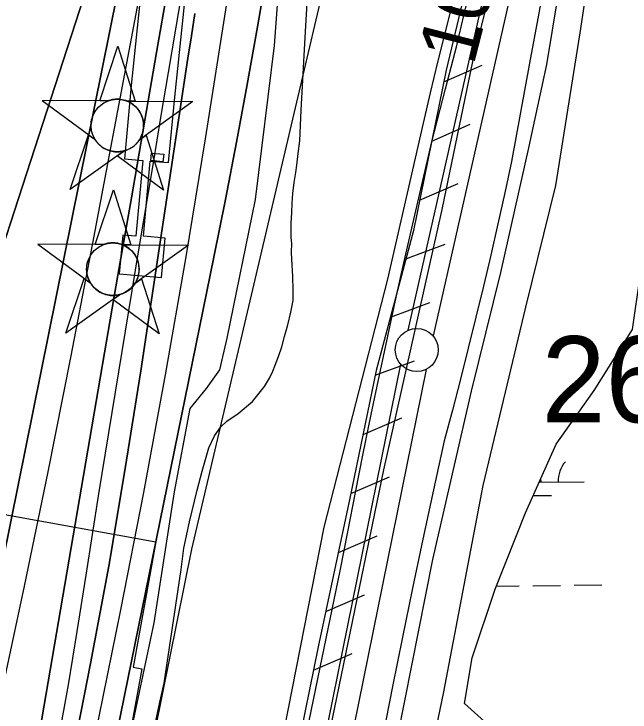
# Model space of a CAD drawing. Extents: x 3683402 to 3721514, y 487807 to 513565.
# Drawn here: x 3711901 to 3712617, y 496116 to 496927 of the extents above; entities that cross this region are included whole.
import ezdxf

# ---------------------------------------------------------------- set-up
doc = ezdxf.new("R2010")
doc.units = 0
for name, color, linetype in [('V-BLDG-OTLN', 7, 'Continuous'), ('V-CHAN-DOCK', 7, 'Continuous'), ('V-CHAN-NAID', 7, 'Continuous'), ('V-FLOD-BASE', 7, 'Continuous'), ('V-LEVE-TOET', 7, 'Continuous'), ('V-RIVR-EDGE', 7, 'Continuous'), ('V-RIVR-RANG', 7, 'Continuous'), ('V-ROAD-CNTR', 7, 'Continuous'), ('V-RRAP-FSHR', 7, 'Continuous'), ('V-RRAP-RVMT', 7, 'Continuous'), ('V-SITE-VEGE', 7, 'Continuous'), ('V-SURV-IDEN', 7, 'Continuous'), ('V-SURV-LINE', 7, 'Continuous'), ('V-TOPO-DPTH', 7, 'Continuous'), ('V-TOPO-MINR', 7, 'Continuous'), ('V-TOPO-WATR', 7, 'Continuous'), ('V-WETL-SWMP', 7, 'Continuous')]:
    doc.layers.add(name, color=color, linetype=linetype)

msp = doc.modelspace()

# ---------------------------------------------------------------- linework, layer by layer
at = {"layer": 'V-BLDG-OTLN'}
msp.add_lwpolyline([(3712075.46, 496763.67), (3712074.54, 496755.07), (3712060.44, 496756.58), (3712061.35, 496765.17)], close=True, dxfattribs=at)
at = {"layer": 'V-CHAN-DOCK'}
for points in [[(3712081.68, 497267.98), (3712037.48, 496843.58)], [(3712037.48, 496843.58), (3712029.75, 496758.51), (3712051.07, 496756.58), (3712043.08, 496668.46), (3712027.87, 496669.84), (3712023.81, 496625.01), (3712073, 496620.54), (3712077.17, 496666.43), (3712051.81, 496668.73), (3712059.73, 496755.88), (3712080.82, 496754.27), (3712088.39, 496830.07), (3712118.37, 497119.3)]]:
    msp.add_lwpolyline(points, dxfattribs=at)
at = {"layer": 'V-CHAN-NAID'}
for points in [[(3712010.62, 496825.63), (3712001.03, 496825.69), (3712022.15, 496889.18), (3712042.38, 496825.4), (3712032.79, 496825.47), (3712031.21, 496826.05), (3712029.12, 496826.67), (3712027.08, 496827.12), (3712025.04, 496827.43), (3712023.88, 496827.54), (3712022.34, 496827.62), (3712020.62, 496827.62), (3712019.25, 496827.55), (3712017.34, 496827.35), (3712015.98, 496827.13), (3712014.19, 496826.75), (3712012.66, 496826.33), (3712011.63, 496825.99)], [(3712010.62, 496825.63), (3711934.12, 496826.17), (3711995.69, 496780.77), (3711994.58, 496782.68), (3711993.77, 496784.31), (3711992.94, 496786.27), (3711992.25, 496788.33), (3711991.88, 496789.65), (3711991.52, 496791.28), (3711991.28, 496792.72), (3711991.09, 496794.32), (3711990.98, 496796.06), (3711990.97, 496797.64), (3711991.07, 496799.71), (3711991.26, 496801.33), (3711991.65, 496803.53), (3711992.13, 496805.46), (3711992.73, 496807.34), (3711993.39, 496809.02), (3711994.11, 496810.61), (3711994.93, 496812.14), (3711995.99, 496813.88), (3711997.02, 496815.35), (3711998.02, 496816.62), (3711999.02, 496817.77), (3712000.33, 496819.1), (3712001.38, 496820.07), (3712003.1, 496821.47), (3712004.31, 496822.34), (3712006, 496823.41), (3712007.73, 496824.35), (3712009.18, 496825.03)], [(3712032.79, 496825.47), (3712109.28, 496824.93), (3712047.08, 496780.4), (3712047.99, 496781.89), (3712048.97, 496783.74), (3712049.68, 496785.33), (3712050.42, 496787.28), (3712050.97, 496789.07), (3712051.37, 496790.7), (3712051.73, 496792.71), (3712051.91, 496794.29), (3712052.04, 496796.49), (3712052.01, 496798.56), (3712051.82, 496800.78), (3712051.55, 496802.53), (3712051.06, 496804.77), (3712050.42, 496806.91), (3712049.67, 496808.89), (3712049.02, 496810.33), (3712048.02, 496812.25), (3712046.96, 496813.97), (3712045.74, 496815.67), (3712044.48, 496817.21), (3712043.21, 496818.58), (3712041.58, 496820.11), (3712039.83, 496821.52), (3712038.15, 496822.7), (3712036.26, 496823.83), (3712034.79, 496824.59)], [(3712029.05, 496767.5), (3711966.85, 496722.98), (3711987.97, 496786.46), (3711995.69, 496780.77), (3711996.32, 496779.81), (3711997.71, 496777.95), (3711998.92, 496776.53), (3712000.39, 496775.03), (3712001.78, 496773.78), (3712003.23, 496772.62), (3712004.63, 496771.63), (3712006.31, 496770.6), (3712008.02, 496769.69), (3712009.82, 496768.88), (3712011.26, 496768.32), (3712012.89, 496767.79), (3712015.12, 496767.23), (3712016.65, 496766.94), (3712018.67, 496766.68), (3712020.21, 496766.58), (3712022.07, 496766.56), (3712023.76, 496766.63), (3712025.47, 496766.81), (3712027.37, 496767.12)], [(3712047.08, 496780.4), (3712054.88, 496785.99), (3712075.1, 496722.21), (3712021.25, 496761.92), (3712029.05, 496767.5), (3712030.72, 496767.97), (3712032.33, 496768.53), (3712034.49, 496769.45), (3712036.22, 496770.33), (3712038.09, 496771.45), (3712039.83, 496772.66), (3712041.38, 496773.9), (3712042.66, 496775.07), (3712044.05, 496776.49), (3712045.25, 496777.89), (3712046.37, 496779.37)], [(3712005.49, 496658.8), (3711995.9, 496658.87), (3712017.03, 496722.35), (3712037.25, 496658.58), (3712027.67, 496658.64), (3712026.09, 496659.22), (3712023.99, 496659.84), (3712021.95, 496660.29), (3712019.92, 496660.6), (3712018.75, 496660.71), (3712017.22, 496660.8), (3712015.49, 496660.79), (3712014.12, 496660.72), (3712012.22, 496660.52), (3712010.85, 496660.3), (3712009.07, 496659.92), (3712007.54, 496659.5), (3712006.51, 496659.17)], [(3712005.49, 496658.8), (3711929, 496659.34), (3711990.56, 496613.94), (3711989.45, 496615.85), (3711988.64, 496617.48), (3711987.82, 496619.45), (3711987.12, 496621.5), (3711986.75, 496622.83), (3711986.39, 496624.45), (3711986.15, 496625.9), (3711985.96, 496627.49), (3711985.85, 496629.23), (3711985.84, 496630.81), (3711985.95, 496632.89), (3711986.13, 496634.5), (3711986.52, 496636.71), (3711987, 496638.63), (3711987.61, 496640.52), (3711988.26, 496642.2), (3711988.99, 496643.78), (3711989.8, 496645.32), (3711990.86, 496647.06), (3711991.89, 496648.53), (3711992.89, 496649.79), (3711993.9, 496650.94), (3711995.21, 496652.28), (3711996.26, 496653.24), (3711997.97, 496654.64), (3711999.19, 496655.51), (3712000.87, 496656.58), (3712002.6, 496657.52), (3712004.05, 496658.21)], [(3712027.67, 496658.64), (3712104.16, 496658.1), (3712041.95, 496613.58), (3712042.87, 496615.07), (3712043.84, 496616.91), (3712044.56, 496618.5), (3712045.3, 496620.45), (3712045.84, 496622.24), (3712046.24, 496623.88), (3712046.6, 496625.89), (3712046.79, 496627.46), (3712046.91, 496629.67), (3712046.88, 496631.73), (3712046.69, 496633.95), (3712046.43, 496635.71), (3712045.94, 496637.94), (3712045.3, 496640.08), (3712044.55, 496642.06), (3712043.9, 496643.5), (3712042.89, 496645.42), (3712041.83, 496647.14), (3712040.62, 496648.84), (3712039.35, 496650.38), (3712038.08, 496651.75), (3712036.45, 496653.28), (3712034.71, 496654.69), (3712033.02, 496655.87), (3712031.14, 496657), (3712029.67, 496657.76)], [(3712023.92, 496600.67), (3711961.72, 496556.15), (3711982.85, 496619.63), (3711990.56, 496613.94), (3711991.2, 496612.98), (3711992.58, 496611.12), (3711993.79, 496609.7), (3711995.26, 496608.2), (3711996.65, 496606.95), (3711998.1, 496605.79), (3711999.51, 496604.81), (3712001.18, 496603.77), (3712002.9, 496602.86), (3712004.69, 496602.05), (3712006.14, 496601.49), (3712007.76, 496600.96), (3712009.99, 496600.4), (3712011.52, 496600.11), (3712013.55, 496599.86), (3712015.08, 496599.75), (3712016.94, 496599.73), (3712018.63, 496599.81), (3712020.34, 496599.98), (3712022.25, 496600.3)], [(3712041.95, 496613.58), (3712049.75, 496619.16), (3712069.97, 496555.38), (3712016.13, 496595.09), (3712023.92, 496600.67), (3712025.59, 496601.15), (3712027.2, 496601.71), (3712029.36, 496602.62), (3712031.09, 496603.51), (3712032.96, 496604.62), (3712034.7, 496605.83), (3712036.25, 496607.08), (3712037.54, 496608.25), (3712038.92, 496609.67), (3712040.13, 496611.07), (3712041.25, 496612.54)]]:
    msp.add_lwpolyline(points, close=True, dxfattribs=at)
for centre in [(3712021.5, 496797.09), (3712016.38, 496630.27)]:
    msp.add_circle(centre, 30.54, dxfattribs=at)
at = {"layer": 'V-FLOD-BASE'}
for points in [[(3712496.19, 497264.56), (3712489.95, 497264.31), (3712480.33, 497182.35), (3712476.18, 497150.02), (3712474.55, 497123.36), (3712474.67, 497109.33), (3712477.25, 497075.33), (3712486.06, 497073.64), (3712472.59, 497021.7), (3712451.39, 496940.45), (3712434.18, 496871.6)], [(3712434.18, 496871.6), (3712398.52, 496699.46), (3712330.93, 496397.43), (3712258.48, 496046.24), (3712194.37, 495735.78), (3712139.79, 495448.77), (3712075.32, 495131.78), (3712016.52, 494844.37), (3711956.14, 494576.16), (3711903, 494332.16), (3711871.47, 494196.14), (3711852.06, 494125.81), (3711827.7, 494040.49), (3711812.06, 494001.66), (3711802.51, 493980.52), (3711766.96, 493914.37), (3711709.62, 493811.3), (3711687.06, 493770.92), (3711665.65, 493735.92), (3711620.12, 493669.75), (3711557.38, 493573.97), (3711527.53, 493530.88), (3711503.6, 493499.39)]]:
    msp.add_lwpolyline(points, dxfattribs=at)
at = {"layer": 'V-LEVE-TOET'}
for points in [[(3712555.9, 497271.25), (3712553.16, 497242.76), (3712550.16, 497214.3), (3712547.85, 497189.25), (3712545.31, 497164.22), (3712542.56, 497139.22), (3712539.58, 497114.24), (3712536.39, 497089.28), (3712532.99, 497064.36), (3712529.36, 497039.46), (3712525.52, 497014.6), (3712520.92, 496985.54), (3712516.12, 496956.52), (3712511.12, 496927.52), (3712505.93, 496898.57), (3712500.53, 496869.65)], [(3712415.97, 496890.22), (3712424.25, 496924.99), (3712432.79, 496959.7)], [(3712146.58, 495620.49), (3712156.71, 495672.97), (3712167.05, 495725.4), (3712177.61, 495777.79), (3712188.38, 495830.14), (3712211.02, 495942.66), (3712233.93, 496055.11), (3712257.11, 496167.52), (3712280.56, 496279.86), (3712289.23, 496325.38), (3712298.11, 496370.85), (3712307.19, 496416.28), (3712316.47, 496461.67), (3712325.94, 496507.03), (3712335.62, 496552.34), (3712345.5, 496597.6), (3712355.57, 496642.83), (3712365.85, 496688), (3712376.32, 496733.14), (3712386.99, 496778.22), (3712402.78, 496839.7), (3712415.97, 496890.22)], [(3712500.53, 496869.65), (3712479.44, 496755.28), (3712471.61, 496719.03), (3712463.57, 496682.82), (3712455.31, 496646.66), (3712446.85, 496610.55), (3712438.17, 496574.5), (3712429.27, 496538.49), (3712420.17, 496502.54), (3712410.86, 496466.64), (3712401.33, 496430.8), (3712388.8, 496373.87), (3712376.52, 496316.9), (3712364.48, 496259.87), (3712352.68, 496202.79), (3712341.12, 496145.66), (3712329.81, 496088.48)]]:
    msp.add_lwpolyline(points, dxfattribs=at)
at = {"layer": 'V-RIVR-EDGE'}
msp.add_lwpolyline([(3711880.18, 495330.18), (3711913.57, 495478.97), (3711947.62, 495654.18), (3711983.47, 495826.99), (3712030.26, 496058.6), (3712064.28, 496219.4), (3712088.07, 496371.83), (3712106.32, 496468.44), (3712124.99, 496491.8), (3712140.65, 496513.38), (3712149.14, 496549.97), (3712181.96, 496711.38), (3712204.01, 496890.22), (3712213.94, 497021.07)], dxfattribs=at)
at = {"layer": 'V-ROAD-CNTR'}
msp.add_lwpolyline([(3712093.03, 494828), (3712121.23, 494986.36), (3712150.58, 495118.84), (3712181.94, 495288.72), (3712218.6, 495449.75), (3712252.6, 495612.11), (3712298.97, 495848.84), (3712339.1, 496046.83), (3712388.22, 496293.16), (3712432.94, 496488.71), (3712467.09, 496626.59), (3712499.81, 496771.32), (3712520.43, 496867.84), (3712533.54, 496948.17)], dxfattribs=at)
at = {"layer": 'V-RRAP-FSHR'}
for p, q in [((3712400.79, 496847.66), (3712445.59, 496867.08)), ((3712386.74, 496779.09), (3712431.55, 496798.5)), ((3712372.69, 496710.51), (3712417.5, 496729.92)), ((3712356.76, 496642.38), (3712402.6, 496659.21)), ((3712338.84, 496574.71), (3712384.68, 496591.54)), ((3712320.91, 496507.04), (3712366.75, 496523.88)), ((3712307.06, 496438.42), (3712351.9, 496457.75)), ((3712292.89, 496369.87), (3712337.73, 496389.2)), ((3712278.36, 496301.39), (3712323.31, 496320.47)), ((3712263.8, 496232.92), (3712308.75, 496252)), ((3712249.43, 496164.42), (3712294.24, 496183.82))]:
    msp.add_line(p, q, dxfattribs=at)
for points in [[(3712867.93, 500023.93), (3712462.27, 498241.04), (3712294.2, 497099.97), (3712107.83, 496305.16), (3711903.84, 495296.45), (3711748.32, 494629.16), (3711676.95, 494440.8), (3711574.55, 494239), (3711331.37, 493807.46), (3711144.27, 493495.21)], [(3712463.27, 497119.63), (3712463.43, 497108.23), (3712462.75, 497087.05), (3712438.85, 497009.43), (3712403.62, 496861.52), (3712365.47, 496675.24), (3712322.44, 496512.8), (3712291.75, 496364.34), (3712255.02, 496191.66), (3712214.42, 495993.64), (3712169.77, 495768.86), (3712139.07, 495593.78), (3712084.86, 495336.57), (3712052.8, 495159.54), (3712012.64, 494955.84), (3711962.79, 494750.36)], [(3712404.76, 496866.28), (3712403.62, 496861.52), (3712365.47, 496675.24), (3712322.44, 496512.8), (3712291.75, 496364.34), (3712255.02, 496191.66), (3712214.42, 495993.64), (3712187.12, 495856.22)]]:
    msp.add_lwpolyline(points, dxfattribs=at)
at = {"layer": 'V-RRAP-RVMT'}
for p, q in [((3711744.37, 496371.54), (3712066.37, 496313.79)), ((3712066.37, 496313.79), (3712039.74, 496168.1)), ((3712049.81, 496166.34), (3712024.62, 496027.89)), ((3712039.74, 496168.1), (3712049.81, 496166.34))]:
    msp.add_line(p, q, dxfattribs=at)
at = {"layer": 'V-SITE-VEGE'}
for p, q in [((3712240.05, 496906.28), (3712245.21, 496997.49)), ((3712559.1, 496904.62), (3712568.75, 496967.6)), ((3712411.33, 496941.24), (3712402.36, 496905.96)), ((3712235.01, 496815.05), (3712240.05, 496906.28)), ((3712402.36, 496905.96), (3712393.59, 496870.62)), ((3712549.21, 496841.68), (3712559.1, 496904.62)), ((3712393.59, 496870.62), (3712385.03, 496835.23)), ((3712531.09, 496727.35), (3712549.21, 496841.68)), ((3712385.03, 496835.23), (3712376.68, 496799.79)), ((3712233.47, 496779.45), (3712235.01, 496815.05)), ((3712376.68, 496799.79), (3712335.41, 496618.61)), ((3712231.59, 496764.51), (3712233.47, 496779.45)), ((3712230.1, 496751.11), (3712231.59, 496764.51)), ((3712228.97, 496742.68), (3712230.1, 496751.11)), ((3712227.09, 496730.81), (3712228.97, 496742.68)), ((3712225.59, 496718.17), (3712227.09, 496730.81)), ((3712496.17, 496586.13), (3712531.09, 496727.35)), ((3712224.46, 496707.45), (3712225.59, 496718.17)), ((3712224.11, 496695.58), (3712224.46, 496707.45)), ((3712223.38, 496683.71), (3712224.11, 496695.58)), ((3712223.42, 496667.25), (3712223.38, 496683.71)), ((3712224.2, 496659.98), (3712223.42, 496667.25)), ((3712223.85, 496650.02), (3712224.2, 496659.98)), ((3712224.25, 496641.98), (3712223.85, 496650.02)), ((3712225.45, 496621.7), (3712224.25, 496641.98)), ((3712225.87, 496606.39), (3712225.45, 496621.7)), ((3712335.41, 496618.61), (3712261.49, 496330.53)), ((3712225.9, 496593.75), (3712225.87, 496606.39)), ((3712223.26, 496580.35), (3712225.9, 496593.75)), ((3712446.46, 496378.92), (3712496.17, 496586.13)), ((3712219.46, 496565.79), (3712223.26, 496580.35)), ((3712215.67, 496552), (3712219.46, 496565.79)), ((3712212.64, 496540.12), (3712215.67, 496552)), ((3712208.84, 496529.01), (3712212.64, 496540.12)), ((3712205.04, 496518.66), (3712208.84, 496529.01)), ((3712202.38, 496511.76), (3712205.04, 496518.66)), ((3712198.18, 496503.72), (3712202.38, 496511.76)), ((3712192.47, 496494.13), (3712198.18, 496503.72)), ((3712187.89, 496488.37), (3712192.47, 496494.13)), ((3712178.73, 496476.48), (3712187.89, 496488.37)), ((3712162, 496462.51), (3712178.73, 496476.48)), ((3712148.62, 496453.67), (3712162, 496462.51)), ((3712141.75, 496447.14), (3712148.62, 496453.67)), ((3712134.5, 496436.78), (3712141.75, 496447.14)), ((3712128.02, 496422.99), (3712134.5, 496436.78)), ((3712120.05, 496395.79), (3712128.02, 496422.99)), ((3712114.37, 496373.56), (3712120.05, 496395.79)), ((3712105.27, 496336.79), (3712114.37, 496373.56)), ((3712401.04, 496139.49), (3712446.46, 496378.92)), ((3712098.84, 496306.15), (3712105.27, 496336.79)), ((3712261.49, 496330.53), (3712194.59, 495990.4)), ((3712095.84, 496281.64), (3712098.84, 496306.15)), ((3712075.89, 496149.51), (3712095.84, 496281.64)), ((3712070.97, 496127.29), (3712075.89, 496149.51)), ((3712358.98, 495939.96), (3712401.04, 496139.49)), ((3712060.75, 496079.41), (3712070.97, 496127.29))]:
    msp.add_line(p, q, dxfattribs=at)
at = {"layer": 'V-SURV-LINE'}
for points in [[(3712359.25, 496559.31), (3712473.26, 497062.56)], [(3712502.52, 497055.94), (3712388.51, 496552.69)], [(3712014.09, 494859.18), (3712350.79, 496519.91)], [(3712380.19, 496513.94), (3712043.49, 494853.2)]]:
    msp.add_lwpolyline(points, dxfattribs=at)
msp.add_circle((3712369.46, 496536.51), 25, dxfattribs=at)
at = {"layer": 'V-TOPO-DPTH'}
for points in [[(3711885.47, 496129.94), (3711913.66, 496262.35), (3711941.13, 496394.91), (3711967.51, 496527.69), (3711993.16, 496660.62), (3712067.09, 497052.23), (3712069.66, 497066.29), (3712072.14, 497080.37), (3712074.47, 497094.47), (3712076.7, 497108.59), (3712103.1, 497281.73), (3712107.75, 497317.54), (3712111.34, 497353.43), (3712113.33, 497389.44), (3711869.94, 498295.83)], [(3711885.47, 496129.94), (3711913.66, 496262.35), (3711941.13, 496394.91), (3711967.51, 496527.69), (3711993.16, 496660.62), (3712067.09, 497052.23), (3712069.66, 497066.29), (3712072.14, 497080.37), (3712074.47, 497094.47), (3712076.7, 497108.59), (3712103.1, 497281.73), (3712107.75, 497317.54), (3712111.34, 497353.43), (3712113.33, 497389.44), (3711869.94, 498295.83)], [(3711811.81, 496421.28), (3712024.79, 497076.42), (3712027.28, 497083.79), (3712029.9, 497091.11), (3712032.7, 497098.36), (3712035.63, 497105.57), (3712051.69, 497143.8), (3712053.06, 497144.85), (3712054.27, 497145.18), (3712055.28, 497144.41), (3712056.14, 497142.93), (3712056.05, 497137.32), (3712055.76, 497131.73), (3712055.2, 497126.16), (3712054.45, 497120.6), (3712049.61, 497090.62), (3712049.25, 497088.46), (3712048.88, 497086.31), (3712048.47, 497084.16), (3712048.05, 497082.01), (3711852.66, 496116.73)], [(3711852.66, 496116.73), (3712048.05, 497082.01), (3712048.47, 497084.16), (3712048.88, 497086.31), (3712049.25, 497088.46), (3712049.61, 497090.62), (3712054.45, 497120.6), (3712055.2, 497126.16), (3712055.76, 497131.73), (3712056.05, 497137.32), (3712056.14, 497142.93), (3712055.28, 497144.41), (3712054.27, 497145.18), (3712053.06, 497144.85), (3712051.69, 497143.8), (3712035.63, 497105.57), (3712032.7, 497098.36), (3712029.9, 497091.11), (3712027.28, 497083.79), (3712024.79, 497076.42), (3711811.81, 496421.28)], [(3711899.55, 495907.1), (3711902.12, 495922.71), (3711905.11, 495940.81), (3711908.13, 495958.9), (3711911.19, 495976.99), (3711914.28, 495995.07), (3712006.75, 496533.18), (3712022.25, 496623.2), (3712037.79, 496713.22), (3712053.39, 496803.22), (3712069.03, 496893.22), (3712090.51, 497016.6)], [(3712090.51, 497016.6), (3712069.03, 496893.22), (3712053.39, 496803.22), (3712037.79, 496713.22), (3712022.25, 496623.2), (3712006.75, 496533.18), (3711914.28, 495995.07), (3711911.19, 495976.99), (3711908.13, 495958.9), (3711905.11, 495940.81), (3711902.12, 495922.71), (3711899.55, 495907.1)], [(3712195.91, 496978.9), (3712184.3, 496911.78), (3712172.39, 496844.77), (3712160.07, 496777.83), (3712147.15, 496711.01), (3712133.83, 496644.26), (3711971.17, 495848.41), (3711968.22, 495834.11), (3711965.23, 495819.82), (3711962.19, 495805.55), (3711959.12, 495791.28), (3711954.8, 495771.38), (3711953.95, 495767.05), (3711953.2, 495762.71), (3711952.63, 495758.34), (3711952.17, 495753.96), (3711951.92, 495749.56), (3711951.83, 495745.17), (3711951.99, 495740.77), (3711952.33, 495736.38), (3711713.04, 494725.4)], [(3712111.7, 496927.1), (3712107.6, 496901.29), (3712103.6, 496875.48), (3712099.66, 496849.65), (3712048.86, 496512.38), (3712030.81, 496398.8), (3712011.54, 496285.44), (3711990.43, 496172.41), (3711968.1, 496059.6), (3711929.53, 495872.76), (3711925.5, 495853.54), (3711921.39, 495834.35), (3711917.15, 495815.18), (3711912.83, 495796.02), (3711663.7, 494706.35)], [(3711663.7, 494706.35), (3711912.83, 495796.02), (3711917.15, 495815.18), (3711921.39, 495834.35), (3711925.5, 495853.54), (3711929.53, 495872.76), (3711968.1, 496059.6), (3711990.43, 496172.41), (3712011.54, 496285.44), (3712030.81, 496398.8), (3712048.86, 496512.38), (3712099.66, 496849.65), (3712103.6, 496875.48), (3712107.6, 496901.29), (3712111.7, 496927.1)]]:
    msp.add_lwpolyline(points, dxfattribs=at)
at = {"layer": 'V-TOPO-MINR'}
for points in [[(3711885.47, 496129.94), (3711913.66, 496262.35), (3711941.13, 496394.91), (3711967.51, 496527.69), (3711993.16, 496660.62), (3712067.09, 497052.23), (3712069.66, 497066.29), (3712072.14, 497080.37), (3712074.47, 497094.47), (3712076.7, 497108.59), (3712103.1, 497281.73), (3712107.75, 497317.54), (3712111.34, 497353.43), (3712113.33, 497389.44), (3711869.94, 498295.83)], [(3711852.66, 496116.73), (3712048.05, 497082.01), (3712048.47, 497084.16), (3712048.88, 497086.31), (3712049.25, 497088.46), (3712049.61, 497090.62), (3712054.45, 497120.6), (3712055.2, 497126.16), (3712055.76, 497131.73), (3712056.05, 497137.32), (3712056.14, 497142.93), (3712055.28, 497144.41), (3712054.27, 497145.18), (3712053.06, 497144.85), (3712051.69, 497143.8), (3712035.63, 497105.57), (3712032.7, 497098.36), (3712029.9, 497091.11), (3712027.28, 497083.79), (3712024.79, 497076.42), (3711811.81, 496421.28)], [(3711684.85, 494714.34), (3711905.92, 495639.47), (3711906.86, 495651.44), (3711908.19, 495663.36), (3711909.82, 495675.23), (3711911.89, 495687.04), (3711914.27, 495698.79), (3711929.45, 495767.1), (3711936.05, 495797.2), (3711942.54, 495827.32), (3711948.86, 495857.48), (3711955.07, 495887.67), (3712025.42, 496234.67), (3712052.14, 496371.04), (3712077.65, 496507.62), (3712101.37, 496644.52), (3712123.89, 496781.64), (3712163.02, 497030.19)], [(3711899.55, 495907.1), (3711902.12, 495922.71), (3711905.11, 495940.81), (3711908.13, 495958.9), (3711911.19, 495976.99), (3711914.28, 495995.07), (3712006.75, 496533.18), (3712022.25, 496623.2), (3712037.79, 496713.22), (3712053.39, 496803.22), (3712069.03, 496893.22), (3712090.51, 497016.6)], [(3711900.16, 495831.41), (3711902.3, 495840.69), (3711904.38, 495849.98), (3711906.42, 495859.28), (3711928.89, 495963.18), (3711941.61, 496024.54), (3711953.63, 496086.02), (3711964.6, 496147.7), (3711974.87, 496209.51), (3711985.15, 496274.85), (3712000.18, 496369.4), (3712015.38, 496463.93), (3712030.86, 496558.41), (3712046.52, 496652.86), (3712063.39, 496753.69), (3712072.19, 496806.27), (3712081.01, 496858.84), (3712089.84, 496911.42), (3712098.69, 496963.99)], [(3711663.7, 494706.35), (3711912.83, 495796.02), (3711917.15, 495815.18), (3711921.39, 495834.35), (3711925.5, 495853.54), (3711929.53, 495872.76), (3711968.1, 496059.6), (3711990.43, 496172.41), (3712011.54, 496285.44), (3712030.81, 496398.8), (3712048.86, 496512.38), (3712099.66, 496849.65), (3712103.6, 496875.48), (3712107.6, 496901.29), (3712111.7, 496927.1)]]:
    msp.add_lwpolyline(points, dxfattribs=at)
at = {"layer": 'V-TOPO-WATR'}
msp.add_lwpolyline([(3711713.04, 494725.4), (3711952.33, 495736.38), (3711951.99, 495740.77), (3711951.83, 495745.17), (3711951.92, 495749.56), (3711952.17, 495753.96), (3711952.63, 495758.34), (3711953.2, 495762.71), (3711953.95, 495767.05), (3711954.8, 495771.38), (3711959.12, 495791.28), (3711962.19, 495805.55), (3711965.23, 495819.82), (3711968.22, 495834.11), (3711971.17, 495848.41), (3712133.83, 496644.26), (3712147.15, 496711.01), (3712160.07, 496777.83), (3712172.39, 496844.77), (3712184.3, 496911.78), (3712195.91, 496978.9)], dxfattribs=at)
at = {"layer": 'V-WETL-SWMP'}
for p, q in [((3712511.62, 496382.79), (3712563.78, 496383.4)), ((3712513.78, 496382.82), (3712513.73, 496387.53)), ((3712504.72, 496367.28), (3712525.96, 496367.53)), ((3712461.78, 496262.14), (3712488.33, 496262.44)), ((3712504.33, 496262.63), (3712536.33, 496263)), ((3712552.33, 496263.19), (3712584.33, 496263.56))]:
    msp.add_line(p, q, dxfattribs=at)
msp.add_lwpolyline([(3713373.45, 495505.36), (3713169.58, 495576.27), (3713045.48, 495620.59), (3712903.66, 495656.05), (3712779.56, 495709.23), (3712682.05, 495780.14), (3712646.6, 495842.19), (3712646.6, 495930.83), (3712593.41, 495984.02), (3712513.64, 496046.07), (3712425, 496125.84), (3712433.86, 496179.03), (3712460.45, 496258.8), (3712495.91, 496347.45), (3712531.36, 496427.22), (3712575.69, 496489.27), (3712620, 496560.18), (3712628.87, 496622.23), (3712664.33, 496728.6), (3712690.92, 496781.78), (3712788.42, 496817.24), (3712815.02, 496843.83), (3712850.47, 496897.02), (3712885.93, 496941.34)], dxfattribs=at)
msp.add_arc((3712569.01, 496383.94), 35.25, 139.89418, 181.43783, dxfattribs=at)

# ---------------------------------------------------------------- texts
at = {"layer": 'V-RIVR-RANG'}
msp.add_text('10.4', height=67, rotation=75.57833, dxfattribs=at).set_placement((3712435.2, 496865.4))
at = {"layer": 'V-SURV-IDEN'}
msp.add_text('269+92.8', height=100, rotation=359.96399, dxfattribs=at).set_placement((3712514.39, 496452.45))

doc.saveas('drawing.dxf')
